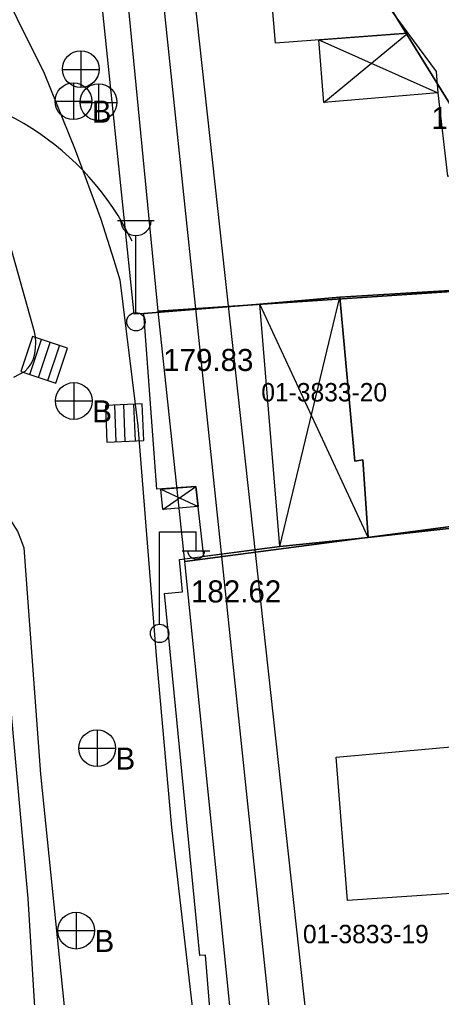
# Model space of a CAD drawing. Extents: x 419101 to 420177, y 4451541 to 4452254.
# Drawn here: x 420036.7 to 420059.6, y 4451709.4 to 4451762.6 of the extents above; entities that cross this region are included whole.
import ezdxf

# ---------------------------------------------------------------- set-up
doc = ezdxf.new("R2010")
doc.units = 0
for name, color, linetype in [('2_KADASTRO', 7, 'Continuous'), ('3_HALİHAZIR', 7, 'Continuous'), ('Level 10', 7, 'Continuous'), ('Level 62', 7, 'Continuous'), ('Level 9', 7, 'Continuous')]:
    doc.layers.add(name, color=color, linetype=linetype)

msp = doc.modelspace()

# ---------------------------------------------------------------- linework, layer by layer
at = {"layer": '2_KADASTRO'}
for points in [[(420044.2, 4451746.78), (420041.18, 4451777.75), (420062.01, 4451780.31), (420065.92, 4451777.08), (420055.97, 4451765.24), (420056.05, 4451764.55), (420061.01, 4451756.53), (420062.58, 4451754.15), (420063.55, 4451752.44), (420066.32, 4451748.22), (420065.85, 4451748.23)], [(420055.97, 4451765.24), (420065.92, 4451777.08), (420073.55, 4451770.58), (420061.01, 4451756.53), (420056.05, 4451764.55)], [(420044.2, 4451746.78), (420065.85, 4451748.23), (420066.32, 4451748.22), (420066.914, 4451747.238), (420073.1, 4451737.01), (420073.51, 4451736.21), (420073.46, 4451735.72), (420070.72, 4451736.46), (420045.64, 4451733.16)], [(420045.64, 4451733.16), (420070.72, 4451736.46), (420073.46, 4451735.72), (420073.44, 4451725.17), (420073.89, 4451712.33), (420074.155, 4451705.885), (420074.26, 4451703.34), (420048.87, 4451701.31)]]:
    msp.add_lwpolyline(points, close=True, dxfattribs=at)
at = {"layer": '3_HALİHAZIR'}
for p, q in [((420053.208, 4451758.129), (420057.775, 4451761.902)), ((420052.942, 4451761.528), (420059.414, 4451758.654)), ((420040.002, 4451758.934), (420040.002, 4451760.934)), ((420038.982, 4451759.924), (420040.982, 4451759.924)), ((420039.588, 4451759.19), (420039.588, 4451757.19)), ((420040.967, 4451757.136), (420040.967, 4451759.136)), ((420038.588, 4451758.19), (420040.588, 4451758.19)), ((420039.947, 4451758.126), (420041.947, 4451758.126)), ((420041.988, 4451751.698), (420043.988, 4451751.698)), ((420042.988, 4451746.698), (420042.988, 4451750.891)), ((420050.814, 4451733.975), (420054.071, 4451747.538)), ((420055.624, 4451734.464), (420049.732, 4451747.153)), ((420037.369, 4451745.387), (420036.735, 4451743.49)), ((420037.369, 4451745.387), (420036.735, 4451743.49)), ((420039.266, 4451744.754), (420037.369, 4451745.387)), ((420039.266, 4451744.754), (420037.369, 4451745.387)), ((420037.214, 4451743.33), (420037.847, 4451745.227)), ((420037.684, 4451743.173), (420038.317, 4451745.07)), ((420038.204, 4451743), (420038.837, 4451744.897)), ((420038.633, 4451742.857), (420039.266, 4451744.754)), ((420038.633, 4451742.857), (420039.266, 4451744.754)), ((420036.735, 4451743.49), (420038.633, 4451742.857)), ((420036.735, 4451743.49), (420038.633, 4451742.857)), ((420039.614, 4451742.888), (420039.614, 4451740.888)), ((420038.614, 4451741.888), (420040.614, 4451741.888)), ((420043.327, 4451741.731), (420041.329, 4451741.647)), ((420043.327, 4451741.731), (420041.329, 4451741.647)), ((420041.917, 4451739.669), (420041.833, 4451741.668)), ((420042.412, 4451739.69), (420042.328, 4451741.689)), ((420042.96, 4451739.713), (420042.875, 4451741.712)), ((420043.411, 4451739.732), (420043.327, 4451741.731)), ((420043.411, 4451739.732), (420043.327, 4451741.731)), ((420041.329, 4451741.647), (420041.413, 4451739.648)), ((420041.329, 4451741.647), (420041.413, 4451739.648)), ((420041.413, 4451739.648), (420043.411, 4451739.732)), ((420041.413, 4451739.648), (420043.411, 4451739.732)), ((420044.334, 4451737.101), (420046.377, 4451736.154)), ((420044.459, 4451735.985), (420046.254, 4451737.23)), ((420044.264, 4451729.771), (420044.264, 4451734.771)), ((420044.264, 4451734.771), (420046.264, 4451734.771)), ((420046.264, 4451733.771), (420046.264, 4451734.771)), ((420045.504, 4451733.731), (420047.004, 4451733.731)), ((420040.878, 4451724), (420040.878, 4451722)), ((420039.878, 4451723), (420041.878, 4451723)), ((420039.737, 4451714.081), (420039.737, 4451712.081)), ((420038.737, 4451713.081), (420040.737, 4451713.081))]:
    msp.add_line(p, q, dxfattribs=at)
for points in [[(420032.741, 4451774.097), (420032.594, 4451772.533), (420032.559, 4451771.606), (420032.613, 4451770.994), (420032.817, 4451770.282), (420033.126, 4451769.528), (420033.513, 4451768.714), (420037.991, 4451759.723), (420039.678, 4451755.552), (420041.085, 4451751.772), (420041.787, 4451749.543), (420042.121, 4451748.487), (420043.084, 4451740.546), (420044.105, 4451727.805), (420044.929, 4451718.693), (420046.605, 4451704.062), (420047.188, 4451695.57), (420048.304, 4451686.266), (420049.353, 4451676.267), (420050.226, 4451668.958), (420051.035, 4451659.044), (420051.758, 4451651.3)], [(420055.855, 4451764.528), (420057.775, 4451761.902), (420059.325, 4451759.818), (420059.414, 4451758.654), (420059.942, 4451754.123), (420060.775, 4451754.161), (420061.254, 4451747.965), (420054.071, 4451747.538), (420049.732, 4451747.153), (420043.411, 4451746.656), (420042.901, 4451746.614), (420040.712, 4451767.63)], [(420036.354, 4451743.184), (420036.962, 4451743.509), (420037.134, 4451743.684), (420037.293, 4451743.907), (420037.417, 4451744.173), (420037.49, 4451744.452), (420037.527, 4451744.778), (420037.539, 4451745.064), (420037.525, 4451745.383), (420037.475, 4451745.652), (420036.198, 4451750.176)], [(420012.142, 4451732.282), (420013.398, 4451734.091), (420015.09, 4451736.017), (420016.544, 4451737.077), (420018.071, 4451737.999), (420019.54, 4451738.563), (420021.218, 4451738.953), (420023.397, 4451739.256), (420025.233, 4451739.406), (420028.151, 4451739.176), (420030.571, 4451738.756), (420031.912, 4451738.384), (420033.346, 4451737.783), (420034.556, 4451737.084), (420035.382, 4451736.369), (420035.97, 4451735.674), (420036.265, 4451735.263), (420036.528, 4451734.835), (420036.541, 4451734.806), (420036.739, 4451734.301), (420036.886, 4451733.897), (420037.806, 4451721.597), (420039.637, 4451703.643), (420044.774, 4451658.155)], [(420034.315, 4451729.616), (420035.777, 4451729.655), (420037.114, 4451714.823)], [(420037.114, 4451714.823), (420037.553, 4451707.755)]]:
    msp.add_lwpolyline(points, dxfattribs=at)
for points in [[(420050.207, 4451765.86), (420056.368, 4451766.397), (420056.41, 4451765.96), (420055.78, 4451765.368), (420055.855, 4451764.528), (420057.775, 4451761.902), (420050.578, 4451761.346)], [(420053.208, 4451758.129), (420052.942, 4451761.528), (420057.775, 4451761.902), (420059.325, 4451759.818), (420059.414, 4451758.654)], [(420043.411, 4451746.656), (420049.732, 4451747.153), (420054.071, 4451747.538), (420061.846, 4451748), (420062.672, 4451739.553), (420061.577, 4451739.43), (420061.95, 4451735.179), (420055.624, 4451734.464), (420050.814, 4451733.975), (420046.688, 4451733.433), (420046.254, 4451737.23), (420044.118, 4451737.087)], [(420055.624, 4451734.464), (420050.814, 4451733.975), (420049.732, 4451747.153), (420054.071, 4451747.538), (420054.901, 4451738.62), (420055.333, 4451738.689)], [(420054.901, 4451738.62), (420054.071, 4451747.538), (420061.846, 4451748), (420062.672, 4451739.553), (420061.577, 4451739.43), (420061.95, 4451735.179), (420055.624, 4451734.464), (420055.333, 4451738.689)], [(420044.459, 4451735.985), (420044.334, 4451737.101), (420046.254, 4451737.23), (420046.377, 4451736.154)], [(420044.539, 4451731.419), (420045.517, 4451731.515), (420045.366, 4451733.26), (420050.814, 4451733.975), (420055.624, 4451734.464), (420061.95, 4451735.179), (420062.055, 4451733.736), (420063.057, 4451733.841), (420063.144, 4451731.992), (420064.2, 4451732.066), (420066.799, 4451706.052), (420065.751, 4451705.95), (420065.916, 4451704.403), (420064.834, 4451704.265), (420065.015, 4451702.458), (420048.693, 4451701.361), (420048.558, 4451701.353), (420048.398, 4451702.904), (420047.504, 4451702.836), (420046.78, 4451711.74), (420046.465, 4451711.722)], [(420054.5, 4451714.72), (420053.881, 4451722.519), (420060.539, 4451723.108), (420061.221, 4451715.181)]]:
    msp.add_lwpolyline(points, close=True, dxfattribs=at)
for centre, radius in [((420039.987, 4451759.942), 1), ((420039.588, 4451758.19), 1), ((420040.951, 4451758.144), 1), ((420042.988, 4451746.198), 0.5), ((420039.614, 4451741.888), 1), ((420044.274, 4451729.247), 0.5), ((420040.878, 4451723), 1), ((420039.737, 4451713.081), 1)]:
    msp.add_circle(centre, radius, dxfattribs=at)
for centre, radius, start, end in [((420042.988, 4451751.728), 0.837, 183.298, 356.9072), ((420046.264, 4451733.775), 0.474, 184.8384, 355.1464)]:
    msp.add_arc(centre, radius, start, end, dxfattribs=at)
at = {"layer": 'Level 10'}
msp.add_lwpolyline([(420167.291, 4451684.745), (420161.762, 4451695.839), (420120.289, 4451729.36), (420117.438, 4451726.678), (420116.012, 4451693.246), (420099.972, 4451694.498), (420103.715, 4451742.59), (420060.468, 4451778.074), (420043.182, 4451775.929), (420053.716, 4451675.607), (420036.964, 4451673.283), (420035.538, 4451693.664), (420015.222, 4451692.77), (420016.291, 4451685.44), (419931.368, 4451675.776)], dxfattribs=at)
at = {"layer": 'Level 62'}
for centre, radius, start, end in [((420121.033, 4451722.239), 116.858, 129.83653, 160.61008), ((420029.261, 4451744.05), 15.013, 25.7902, 152.7189)]:
    msp.add_arc(centre, radius, start, end, dxfattribs=at)
at = {"layer": 'Level 9'}
msp.add_lwpolyline([(420167.24, 4451679.956), (420163.8, 4451678.926), (420159.728, 4451691.971), (420112.119, 4451731.678), (420059.031, 4451774.95), (420044.915, 4451775.227), (420054.335, 4451689.275), (420017.244, 4451684.833), (419969.183, 4451677.077), (419959.772, 4451760.935), (419939.289, 4451759.546), (419944.271, 4451715.674), (419953.405, 4451654.03), (419964.491, 4451545.652), (419986.911, 4451547.873), (419987.366, 4451542.396)], dxfattribs=at)

# ---------------------------------------------------------------- texts
at = {"layer": '2_KADASTRO'}
for s, p in [('01-3833-20', (420049.807, 4451741.865)), ('01-3833-19', (420052.072, 4451712.397))]:
    msp.add_text(s, height=1, dxfattribs=at).set_placement(p)
at = {"layer": '3_HALİHAZIR'}
for s, p in [('B', (420040.588, 4451757.029)), ('180.95', (420059.054, 4451756.681)), ('B', (420040.614, 4451740.727)), ('182.62 ', (420045.983, 4451730.932)), ('B', (420041.878, 4451721.839)), ('B', (420040.737, 4451711.92))]:
    msp.add_text(s, height=1.2, dxfattribs=at).set_placement(p)
msp.add_text('179.83 ', height=1.2, rotation=359.9979, dxfattribs=at).set_placement((420044.471, 4451743.52))

doc.saveas('drawing.dxf')
